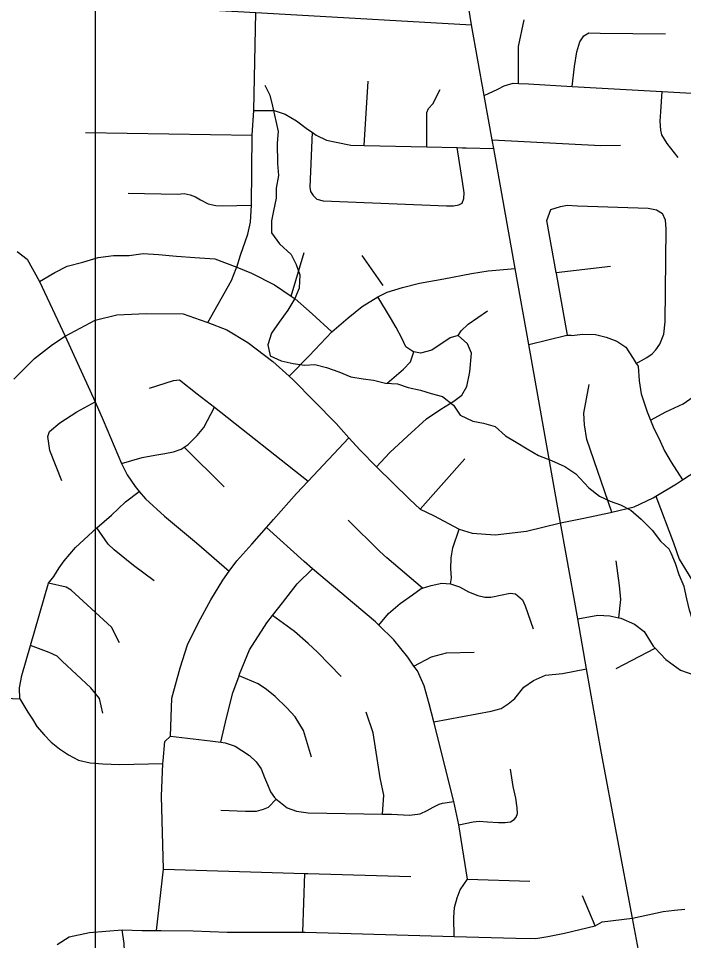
# Model space of a CAD drawing. Extents: x 114604 to 551442, y 316898 to 567001.
# Drawn here: x 183918 to 187258, y 444314 to 448940 of the extents above; entities that cross this region are included whole.
import ezdxf

# ---------------------------------------------------------------- set-up
doc = ezdxf.new("R2010")
doc.units = 0
for name, color, linetype in [('GE_P_Alignment_1000_Cardinal_Points', 7, 'Continuous'), ('GE_P_Alignment_100_Cardinal_Points', 7, 'Continuous'), ('GE_P_Alignment_500_Bearings', 7, 'Continuous'), ('PM_P_Cells', 7, 'Continuous')]:
    doc.layers.add(name, color=color, linetype=linetype)

msp = doc.modelspace()

# ---------------------------------------------------------------- linework, layer by layer
at = {"layer": 'GE_P_Alignment_1000_Cardinal_Points'}
msp.add_lwpolyline([(184534.2, 449002.8), (185110.2, 448970), (185258.2, 448961.5), (186193.3, 448908.2)], dxfattribs=at)
at = {"layer": 'GE_P_Alignment_100_Cardinal_Points'}
for p, q in [((185653.6, 448303.7), (185674.3, 448625.2)), ((184254.8, 448367.8), (185092.6, 448354.5)), ((186166.9, 448291.1), (186304.4, 448287.8)), ((185287.7, 447547.1), (185353.2, 447765.9)), ((185749.3, 447600.2), (185644.9, 447751.1)), ((186618.3, 447665.8), (186890.2, 447697.6)), ((184951.1, 446590.1), (184749.7, 446789.1)), ((185935.9, 446478.8), (186159.4, 446731.6)), ((186919.7, 445678.9), (187114.4, 445781)), ((183717.6, 445535.3), (183925.9, 445527.2)), ((185345.7, 444356.1), (185356.1, 444650.6)), ((186172.2, 444621.4), (186485.5, 444612.8)), ((186814, 444387.6), (186750.2, 444537.7))]:
    msp.add_line(p, q, dxfattribs=at)
for points in [[(184868.6, 447415), (184988.7, 447625.2), (185012.2, 447685.9), (185014.1, 447692), (185033.3, 447753), (185069.6, 447858.7), (185083.2, 447917.7), (185089, 448002.8), (185092.6, 448354.5), (185100.4, 448478.7), (185110.2, 448970)], [(186428.4, 448614), (186428.3, 448704), (186429.8, 448799.6), (186458.1, 448933.8)], [(186698, 448599.5), (186710.1, 448699.9), (186722.2, 448773.6), (186737.5, 448823.7), (186757.8, 448853.7), (186781.6, 448868.1), (186839.3, 448867), (187167.1, 448863.4)], [(185969.3, 448296), (185968.9, 448468), (185976.7, 448489.2), (185998.4, 448511.5), (186036, 448583.2)], [(186256.7, 448554.3), (186325.1, 448585), (186356.9, 448602.6), (186402.8, 448615), (186428.4, 448614), (186479.7, 448612), (186698, 448599.5), (187149.6, 448573.6), (187415.8, 448558.4)], [(187230, 448242.9), (187176.3, 448313.5), (187148.7, 448356.1), (187144.2, 448380.7), (187140.4, 448424.7), (187144.2, 448471.9), (187149.6, 448573.6)], [(185100.4, 448478.7), (185201.9, 448478.1), (185257.3, 448460.2), (185314, 448426.3), (185369.9, 448384.9), (185392.8, 448369), (185413.3, 448354.8), (185465.6, 448330.5), (185514.3, 448320.2), (185587.6, 448305.3), (185653.6, 448303.7), (185969.3, 448296), (186120.5, 448292.3), (186148.6, 448291.6), (186166.9, 448291.1)], [(185392.8, 448369), (185380.6, 448093.3), (185384.9, 448072.2), (185398.2, 448052.3), (185416.4, 448033.7), (185448.7, 448025), (186068, 448000.1), (186103.1, 447999.8), (186128.9, 448005.4), (186147, 448013.2), (186154.6, 448036.4), (186156.4, 448065.8), (186149.8, 448110.4), (186120.5, 448292.3)], [(186296.5, 448331.7), (186842.5, 448302.5), (186940.4, 448304.6)], [(184468.7, 448064.4), (184717.6, 448059.4), (184749.7, 448061.7), (184781.2, 448055.6), (184807.1, 448045.2), (184832.8, 448029.8), (184871.2, 448009.5), (184909.1, 448002.1), (184941.6, 448000.5), (185089, 448002.8)], [(186675.3, 447351), (186619.2, 447660.8), (186618.3, 447665.8), (186570.7, 447926), (186591.1, 447981.9)], [(186591.1, 447981.9), (186639.1, 447997.2), (186673.9, 448003.6), (186724.7, 448000.9), (187079.8, 447989), (187121.9, 447980.7), (187151.4, 447961.9)], [(187020, 447210), (187072.7, 447239.1), (187099.5, 447256.9), (187118.6, 447277.9), (187137.9, 447306.5), (187159, 447355.9), (187164.7, 447417.8), (187170.7, 447884.8), (187166.4, 447928.4), (187151.4, 447961.9)], [(183912.7, 447771.1), (183962.4, 447733.4), (184023.5, 447620.8), (184152.3, 447346.3), (184303.4, 447017.6), (184343.5, 446925.4), (184435.8, 446707.8), (184464.8, 446651), (184505.1, 446591.6), (184524.8, 446567.8), (184556.2, 446529.9), (184651.2, 446443.7), (184812, 446309.3), (184977.2, 446166.7)], [(184023.5, 447620.8), (184100.8, 447666.4), (184163.7, 447698.1), (184241.2, 447717), (184319.2, 447740.3), (184395, 447750.7), (184473.6, 447751.1), (184544.4, 447761.2), (184620.9, 447755.7), (184712.6, 447748.2), (184803.9, 447740.3), (184904, 447735.1), (185014.1, 447692), (185088.8, 447662.9), (185203.7, 447604), (185287.7, 447547.1), (185307.9, 447533.4), (185392.9, 447458.4), (185491.4, 447367.5)], [(185277.6, 447145.2), (185378.2, 447248.5), (185491.4, 447367.5), (185574.2, 447438.5), (185643.6, 447496), (185723, 447544.5), (185770, 447566.3), (185846.1, 447590.2), (185932.5, 447612.3), (186053.5, 447633.5), (186192.4, 447661.1), (186276.1, 447673.3), (186412.1, 447686.6)], [(185716.8, 446691.2), (185783.1, 446762.2), (185871.8, 446845), (185966.5, 446932.1), (186039.6, 446980), (186104.6, 447020.6), (186144.7, 447049.9), (186169.3, 447093.6), (186184.2, 447167.5), (186193.6, 447260.9), (186172.8, 447308.3), (186125.8, 447350.2), (186086.5, 447338.5), (185993.3, 447276.3), (185936.6, 447260.4), (185904, 447268.5), (185898.3, 447269.9), (185864.2, 447292.2), (185843.3, 447335.6), (185814.3, 447389.7), (185785.7, 447438.3), (185723, 447544.5)], [(186125.8, 447350.2), (186142, 447372.4), (186176.3, 447405.9), (186274, 447473.5)], [(183895.1, 447131.2), (183998.6, 447234.6), (184088.9, 447304.9), (184152.3, 447346.3), (184302.9, 447426.8), (184412.1, 447452.8), (184559.5, 447460.8), (184745.2, 447458.3), (184831, 447429.1), (184868.6, 447415), (184965.4, 447378.6), (185070.7, 447314.5), (185194.8, 447218.5), (185277.6, 447145.2), (185298.1, 447127), (185402.6, 447020.5), (185513.4, 446907.9), (185577.4, 446836.5), (185633.7, 446773.6), (185716.8, 446691.2), (185881.1, 446528.3), (185935.9, 446478.8), (186002.9, 446446.3), (186131.1, 446377.8), (186195.7, 446358.3), (186311.6, 446348.8), (186468.6, 446367.4), (186640.5, 446410.6)], [(186480.6, 447304), (186671.9, 447351.1), (186675.3, 447351)], [(186675.3, 447351), (186692.4, 447350.6), (186697.5, 447350.5), (186749.6, 447356.6), (186815.7, 447355.2), (186868.6, 447341.4), (186922.2, 447321.5), (186968.4, 447290.6), (187004.3, 447233.7), (187020, 447210), (187029.1, 447196.3), (187035.3, 447122.7), (187044.2, 447057.1), (187074.9, 446967), (187091.7, 446925.1), (187108.8, 446882.3), (187133.7, 446834.4), (187161.5, 446771.4), (187195.4, 446714.1), (187252.9, 446625.3)], [(185769.6, 447110.4), (185851, 447181.4), (185886.4, 447218.3), (185904, 447268.5)], [(184577, 447086), (184696.8, 447123.7), (184726.5, 447126.9), (184816.4, 447057.1), (184902, 446990.6), (185372.8, 446618.9)], [(186897.7, 446462.9), (186772, 446828.1), (186759.8, 446900.9), (186757.1, 446960.3), (186784.2, 447104.5)], [(187091.7, 446925.1), (187168.7, 446966.8), (187255.2, 447007.3), (187322.6, 447053.6), (187411, 447121.4)], [(184136.1, 446619.9), (184075.5, 446773.1), (184066.1, 446843.1), (184075, 446867.3), (184126.3, 446912.2), (184211.9, 446967.2), (184303.4, 447017.6)], [(184435.8, 446707.8), (184539.7, 446737.2), (184602.6, 446748.5), (184654.2, 446758), (184696.4, 446765.9), (184735.2, 446779.8), (184749.7, 446789.1), (184771.2, 446802.8), (184816.1, 446847.4), (184848.6, 446887.9), (184902, 446990.6)], [(186640.5, 446410.6), (186756.3, 446432.7), (186890.7, 446461.1), (186897.7, 446462.9), (187010.3, 446490.7), (187104.8, 446535.8), (187118.4, 446543.8), (187221.5, 446604.8), (187252.9, 446625.3), (187348, 446687.3), (187357.3, 446692.9), (187497, 446775.9), (187616.6, 446859.4), (187646.5, 446880.3), (187747.8, 446949), (187771.1, 446955.1), (187861.1, 446978.8), (187965.7, 446977.1), (188030, 446972.1), (188039.1, 446971.4), (188114.1, 446971), (188194.1, 446957.5), (188276, 446928), (188376.3, 446830.9)], [(184611, 444365), (184646, 444671.5), (184636.6, 445038.7), (184644.1, 445201.7), (184644.8, 445215.4), (184653.1, 445311.9), (184681.3, 445339), (184689.3, 445530.7), (184729.9, 445681.6), (184766.4, 445797.7), (184822.1, 445910.4), (184883.7, 446023.3), (184945, 446122.3), (184977.2, 446166.7), (185015.6, 446219.6), (185089.5, 446302.3), (185163.5, 446385.8), (185199.2, 446426), (185314.1, 446556.5), (185372.8, 446618.9), (185577.4, 446836.5)], [(183925.9, 445527.2), (183924.1, 445582.5), (183936.2, 445644.5), (183956.5, 445718.7), (183979, 445794.1), (184069, 446107.6), (184096.6, 446141.1), (184123.7, 446184.2), (184148.6, 446218.9), (184204.3, 446285.7), (184311.4, 446384.4), (184385, 446448.3), (184456.5, 446514.7), (184524.8, 446567.8)], [(187118.4, 446543.8), (187208, 446309), (187235.6, 446227.1), (187280.2, 446153.4), (187313.4, 446101.1), (187359.7, 446059.6), (187431, 446023.6), (187517.5, 446011.3), (187854.2, 445997.4), (187978.5, 445992.2), (188040.3, 445993.9), (188087.6, 446005.3), (188164.9, 446038.2)], [(185947.5, 446081.6), (185768.8, 446233.8), (185733.4, 446266.1), (185573.1, 446422.9)], [(184600.6, 446119.6), (184496.9, 446195.1), (184398.2, 446274), (184368.7, 446303.2), (184311.4, 446384.4)], [(186106.6, 444334.5), (186104.7, 444429.7), (186108.2, 444480.4), (186121.5, 444527.9), (186135.7, 444568.9), (186172.2, 444621.4), (186129.9, 444894.2), (186105.2, 445011.8), (186003.9, 445411.3), (185981, 445501.5), (185955.2, 445592.4), (185921.2, 445666.5), (185904, 445691.2), (185873.2, 445735.6), (185803.3, 445822.2), (185728.4, 445896.1), (185711.3, 445912.9), (185395, 446179.3), (185352.5, 446215.1), (185163.5, 446385.8)], [(185728.4, 445896.1), (185776.9, 445955.5), (185835.2, 446005.2), (185896.9, 446048.9), (185941, 446079.6), (185947.5, 446081.6), (185990.7, 446094.8), (186043.4, 446107.3), (186088.2, 446103.1), (186092.3, 446134.4), (186089.3, 446179.3), (186090.9, 446234.6), (186099.9, 446284.7), (186131.1, 446377.8)], [(186933.5, 445933.2), (186943.6, 446025.9), (186936.8, 446095), (186919.7, 446219.8)], [(184934.2, 445308.8), (184962.4, 445432.2), (184995.6, 445557.4), (185026.1, 445641.8), (185029.1, 445650.1), (185078.6, 445771.9), (185164.9, 445907.7), (185193.7, 445944.7), (185244, 446009.2), (185318.6, 446103.4), (185395, 446179.3)], [(184425.7, 445808.4), (184385.3, 445886.2), (184182.6, 446071.5), (184157.8, 446087.6), (184069, 446107.6)], [(186088.2, 446103.1), (186132.9, 446089), (186178.3, 446064.3), (186224.4, 446045.6), (186260.8, 446037.6), (186289.9, 446037.4), (186387.2, 446057.7), (186413.2, 446053), (186449.7, 446024.1), (186462.9, 445992.8), (186503, 445878.1)], [(185538.2, 445638.5), (185420.2, 445760.2), (185372.2, 445804.9), (185303.8, 445865), (185193.7, 445944.7)], [(186726.3, 445928.3), (186826.7, 445946.6), (186887.5, 445943.5), (186933.5, 445933.2), (186942.6, 445931.2), (187010.8, 445901.4), (187060.5, 445864.4), (187104.8, 445791.3), (187114.4, 445781), (187168.2, 445724.3), (187242.9, 445669.8), (187342.2, 445635.7), (187460.1, 445621.2), (187625.8, 445615.7), (188072.2, 445603.4), (188143.9, 445612.8), (188187.2, 445630.9), (188246.5, 445668.8), (188307.3, 445717.1), (188316.6, 445722), (188359.9, 445745.3), (188410.4, 445771), (188481.1, 445792.5), (188511.4, 445803.4)], [(184341.4, 445454.3), (184324.6, 445528.5), (184282.2, 445582.4), (184137.8, 445715.9), (184112.6, 445741.5), (184072, 445760), (183979, 445794.1)], [(185904, 445691.2), (185991.8, 445737.4), (186067.3, 445757.3), (186205.7, 445760.1)], [(186003.9, 445411.3), (186292, 445464.7), (186341.2, 445478.8), (186376.7, 445501.3), (186410.9, 445527.8), (186456.5, 445584.9), (186505.1, 445619.4), (186563.9, 445644.8), (186650.1, 445654.4), (186770.7, 445677)], [(185389.1, 445233.8), (185349.4, 445368.4), (185308.3, 445436.4), (185266.7, 445481.8), (185206.7, 445538.2), (185163.9, 445573.3), (185121.5, 445602.8), (185026.1, 445641.8)], [(183925.9, 445527.2), (183965.5, 445460.3), (183988.5, 445424.3), (184011, 445387.9), (184047.2, 445346.5), (184083.5, 445310.2), (184123.8, 445276.2), (184169.1, 445245.6), (184220.5, 445219.8), (184278.5, 445206.3), (184342.1, 445200.1), (184426, 445197.9), (184644.1, 445201.7)], [(185745.9, 444948.9), (185752.2, 445043.7), (185734.3, 445130.4), (185698.9, 445355.6), (185663.5, 445460.7)], [(184681.3, 445339), (184881.7, 445316.6), (184934.2, 445308.8), (184957.1, 445305.4), (185005.9, 445288.9), (185040.8, 445268.3), (185078.3, 445241.7), (185111.6, 445210.5), (185137, 445175.8), (185153.1, 445131.9), (185168.6, 445096.8), (185184.2, 445060.8), (185204, 445031.3), (185213, 445023.9), (185234.7, 445006.1), (185268.3, 444979.7), (185314.1, 444962.4), (185372.2, 444955.1), (185745.9, 444948.9), (185790.9, 444948.2), (185881.2, 444942.9), (185935.2, 444950.5), (185970.2, 444967), (186000.4, 444983.8), (186030.5, 444998.6), (186048.2, 445002.5), (186105.2, 445011.8)], [(186129.9, 444894.2), (186200.9, 444909.6), (186232.2, 444912.6), (186274, 444910.2), (186328.4, 444906), (186362.5, 444906), (186389, 444910.3), (186407.2, 444921.9), (186416.6, 444933.1), (186424.4, 444951.2), (186422.1, 444979.6), (186416, 445027.8), (186402.7, 445086.2), (186389.1, 445173.9)], [(184934.4, 444968), (185057.9, 444963.7), (185114.4, 444962.4), (185149.1, 444973), (185174, 444983.3), (185213, 445023.9)], [(184646, 444671.5), (185356.1, 444650.6), (185370.7, 444650.2), (185888.4, 444635)], [(184113.4, 444293.5), (184173.1, 444333.5), (184275.8, 444355.2), (184439, 444367.3), (184540.3, 444365), (184611, 444365), (184635.6, 444365), (184795.7, 444362.2), (184967, 444356.6), (185345.7, 444356.1), (185357.7, 444356.1), (186106.6, 444334.5), (186415.3, 444325.6), (186516, 444324.9), (186577, 444333.7), (186659.3, 444351.5), (186814, 444387.6), (186848.7, 444408.1), (187001.3, 444425.9), (187155.1, 444459.4), (187212.1, 444466.8), (187264.9, 444471.5)], [(184430.2, 443684.5), (184443.7, 443874), (184453.1, 444165.4), (184453.3, 444221), (184449.8, 444299.3), (184439, 444367.3)]]:
    msp.add_lwpolyline(points, dxfattribs=at)
at = {"layer": 'GE_P_Alignment_500_Bearings'}
msp.add_lwpolyline([(184305.2, 516815.5), (260150, 516815.5), (260150, 430435.7), (184305.2, 430435.7)], close=True, dxfattribs=at)
msp.add_lwpolyline([(187187.4, 443435.6), (187001.3, 444425.9), (186844, 445262.9), (186770.7, 445677), (186726.3, 445928.3), (186668.9, 446252), (186640.5, 446410.6), (186480.6, 447304), (186412.1, 447686.6), (186304.4, 448287.8), (186296.5, 448331.7), (186256.7, 448554.3), (186193.3, 448908.2), (186104.2, 449463.8), (185993.1, 450156.1), (185897.4, 450753.1), (185870.2, 450922.7)], dxfattribs=at)
at = {"layer": 'PM_P_Cells'}
for points in [[(185155.7, 448605.7), (185179.8, 448555.6), (185193.9, 448499.5), (185222, 448373.3), (185218.1, 448315.1), (185218.3, 448212.9), (185224.4, 448152.8), (185212.5, 448088.7), (185212.6, 448038.6), (185198.7, 447974.4), (185188.8, 447924.3), (185188.9, 447864.2), (185228.9, 447810.1), (185287, 447756), (185313, 447705.9), (185331.1, 447653.8), (185327.2, 447587.7), (185305.3, 447535.6), (185271.5, 447477.5), (185227.6, 447417.3), (185189.7, 447361.2), (185169.8, 447303.1), (185181.9, 447246.9), (185237.9, 447222.9), (185297.9, 447208.9), (185353.8, 447200.9), (185405.8, 447204.9), (185465.7, 447188.9), (185527.7, 447166.9), (185587.7, 447142.9), (185649.6, 447132.9), (185701.6, 447124.9), (185761.6, 447110.9), (185821.5, 447106.9), (185875.5, 447088.9), (185937.5, 447074.9), (185991.4, 447058.9), (186047.4, 447042.8), (186103.4, 447000.8), (186135.5, 446950.7), (186199.5, 446920.6), (186253.4, 446910.6), (186311.4, 446892.6), (186363.4, 446846.5), (186417.4, 446814.5), (186473.4, 446780.4), (186529.4, 446748.4), (186595.4, 446722.3), (186661.4, 446692.3), (186717.4, 446656.2), (186781.4, 446586.1), (186835.4, 446544), (186889.4, 446518), (186941.4, 446500), (186993.4, 446473.9), (187045.4, 446427.8), (187099.4, 446373.8), (187141.5, 446317.6), (187185.8, 446278)], [(188001, 445871.6), (187931.5, 445830.8), (187881.4, 445825.2), (187827.5, 445841.7), (187771.6, 445856.2), (187715.5, 445854.6), (187651.4, 445839.1), (187597.3, 445827.5), (187533.4, 445848), (187475.3, 445846.5), (187417.3, 445840.9), (187355.3, 445857.5), (187303.7, 445920.1), (187288, 445972.4), (187274.3, 446028.6), (187260.7, 446090.9), (187235.1, 446149.3), (187217.4, 446205.6), (187195.7, 446257.9), (187185.8, 446278)]]:
    msp.add_lwpolyline(points, dxfattribs=at)

doc.saveas('drawing.dxf')
